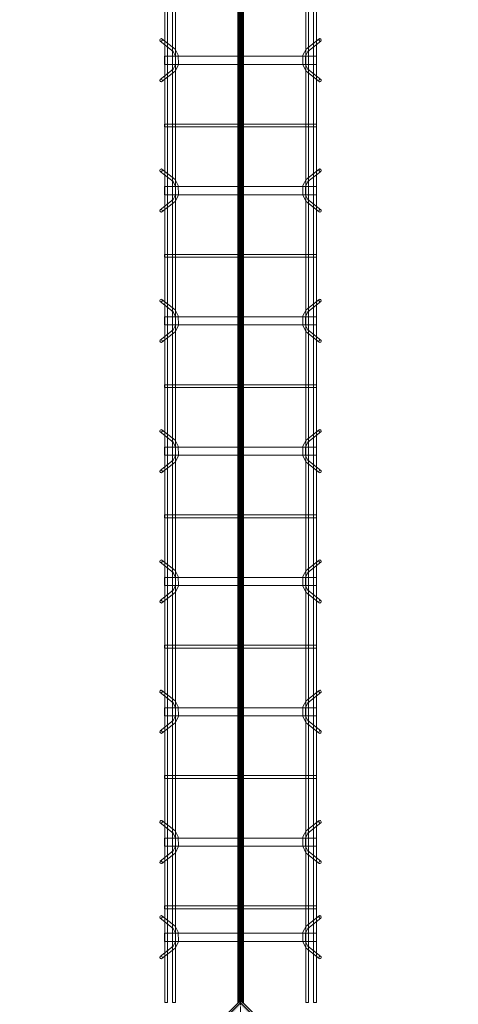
# Model space of a CAD drawing. Header units: inches. Extents: x -4136 to 1945, y -6639 to 12387.
# Tile 323 of 656: x -3175 to -3134, y 10487 to 10578. Entities that reach past the tile are written whole.
import ezdxf

# ---------------------------------------------------------------- set-up
doc = ezdxf.new("R2010")
doc.units = ezdxf.units.IN
doc.header["$MEASUREMENT"] = 0
doc.linetypes.add('Línea de rejilla', pattern=[0.875, 0.5, -0.125, 0.125, -0.125])
for name, color, linetype, lineweight in [('A-FLOR', 7, 'Continuous', 9), ('A-GENM', 7, 'Continuous', 9), ('S-BEAM', 7, 'Continuous', 9), ('S-GRID', 7, 'Continuous', 9)]:
    doc.layers.add(name, color=color, linetype=linetype, lineweight=lineweight)

# ---------------------------------------------------------------- blocks, each defined once
blk = doc.blocks.new('Dowel bar assembly - Dowel bar assembly-675476-SLAB ON GROUND JOINTS')
at = {"layer": 'S-BEAM', "color": 253, "true_color": 0xaaaaaa}
for p, q in [((308.765, 1.979), (0, 1.979)), ((220.024, 2.232), (220.973, 1.033)), ((221.175, 1.192), (220.225, 2.392)), ((221.625, 1.99), (221.625, -12.01)), ((222.375, 1.99), (221.625, 1.99)), ((221.625, 1.99), (222.375, 1.99)), ((222.375, -12.01), (222.375, 1.99)), ((223.761, 2.392), (222.811, 1.192)), ((223.013, 1.033), (223.962, 2.232)), ((227.871, 1.99), (227.871, -12.01)), ((228.129, 1.99), (227.871, 1.99)), ((227.871, 1.99), (228.129, 1.99)), ((228.129, -12.01), (228.129, 1.99)), ((232.024, 2.232), (232.973, 1.033)), ((233.175, 1.192), (232.225, 2.392)), ((233.625, 1.99), (233.625, -12.01)), ((234.375, 1.99), (233.625, 1.99)), ((233.625, 1.99), (234.375, 1.99)), ((234.375, -12.01), (234.375, 1.99)), ((235.761, 2.392), (234.811, 1.192)), ((235.013, 1.033), (235.962, 2.232)), ((239.871, 1.99), (239.871, -12.01)), ((240.129, 1.99), (239.871, 1.99)), ((239.871, 1.99), (240.129, 1.99)), ((240.129, -12.01), (240.129, 1.99)), ((244.024, 2.232), (244.973, 1.033)), ((245.175, 1.192), (244.225, 2.392)), ((245.625, 1.99), (245.625, -12.01)), ((246.375, 1.99), (245.625, 1.99)), ((245.625, 1.99), (246.375, 1.99)), ((246.375, -12.01), (246.375, 1.99)), ((247.761, 2.392), (246.811, 1.192)), ((247.013, 1.033), (247.962, 2.232)), ((251.871, 1.99), (251.871, -12.01)), ((252.129, 1.99), (251.871, 1.99)), ((251.871, 1.99), (252.129, 1.99)), ((252.129, -12.01), (252.129, 1.99)), ((256.024, 2.232), (256.973, 1.033)), ((257.175, 1.192), (256.225, 2.392)), ((257.625, 1.99), (257.625, -12.01)), ((258.375, 1.99), (257.625, 1.99)), ((257.625, 1.99), (258.375, 1.99)), ((258.375, -12.01), (258.375, 1.99)), ((259.761, 2.392), (258.811, 1.192)), ((259.013, 1.033), (259.962, 2.232)), ((263.871, 1.99), (263.871, -12.01)), ((264.129, 1.99), (263.871, 1.99)), ((263.871, 1.99), (264.129, 1.99)), ((264.129, -12.01), (264.129, 1.99)), ((268.024, 2.232), (268.973, 1.033)), ((269.175, 1.192), (268.225, 2.392)), ((269.625, 1.99), (269.625, -12.01)), ((270.375, 1.99), (269.625, 1.99)), ((269.625, 1.99), (270.375, 1.99)), ((270.375, -12.01), (270.375, 1.99)), ((271.761, 2.392), (270.811, 1.192)), ((271.013, 1.033), (271.962, 2.232)), ((275.871, 1.99), (275.871, -12.01)), ((276.129, 1.99), (275.871, 1.99)), ((275.871, 1.99), (276.129, 1.99)), ((276.129, -12.01), (276.129, 1.99)), ((280.024, 2.232), (280.973, 1.033)), ((281.175, 1.192), (280.225, 2.392)), ((281.625, 1.99), (281.625, -12.01)), ((282.375, 1.99), (281.625, 1.99)), ((281.625, 1.99), (282.375, 1.99)), ((282.375, -12.01), (282.375, 1.99)), ((283.761, 2.392), (282.811, 1.192)), ((283.013, 1.033), (283.962, 2.232)), ((287.871, 1.99), (287.871, -12.01)), ((288.129, 1.99), (287.871, 1.99)), ((287.871, 1.99), (288.129, 1.99)), ((288.129, -12.01), (288.129, 1.99)), ((292.024, 2.232), (292.973, 1.033)), ((293.175, 1.192), (292.225, 2.392)), ((293.625, 1.99), (293.625, -12.01)), ((294.375, 1.99), (293.625, 1.99)), ((293.625, 1.99), (294.375, 1.99)), ((294.375, -12.01), (294.375, 1.99)), ((295.761, 2.392), (294.811, 1.192)), ((295.013, 1.033), (295.962, 2.232)), ((299.871, 1.99), (299.871, -12.01)), ((300.129, 1.99), (299.871, 1.99)), ((299.871, 1.99), (300.129, 1.99)), ((300.129, -12.01), (300.129, 1.99)), ((300.789, 2.232), (301.738, 1.033)), ((301.94, 1.192), (300.99, 2.392)), ((302.39, 1.99), (302.39, -12.01)), ((303.14, 1.99), (302.39, 1.99)), ((302.39, 1.99), (303.14, 1.99)), ((303.14, -12.01), (303.14, 1.99)), ((304.526, 2.392), (303.576, 1.192)), ((303.778, 1.033), (304.727, 2.232)), ((308.765, 1.979), (308.765, 1.722)), ((308.765, 1.722), (308.765, 1.979)), ((0, 1.722), (308.765, 1.722)), ((308.765, 1.246), (0, 1.246)), ((0, 0.988), (308.765, 0.988)), ((308.765, 0.988), (308.765, 1.246)), ((308.765, 1.246), (308.765, 0.988)), ((308.765, -11.015), (0, -11.015)), ((0, -11.273), (308.765, -11.273)), ((308.765, -11.742), (0, -11.742)), ((220.973, -11.053), (220.024, -12.253)), ((220.225, -12.412), (221.175, -11.213)), ((222.811, -11.213), (223.761, -12.412)), ((223.962, -12.253), (223.013, -11.053)), ((232.973, -11.053), (232.024, -12.253)), ((232.225, -12.412), (233.175, -11.213)), ((234.811, -11.213), (235.761, -12.412)), ((235.962, -12.253), (235.013, -11.053)), ((244.973, -11.053), (244.024, -12.253)), ((244.225, -12.412), (245.175, -11.213)), ((246.811, -11.213), (247.761, -12.412)), ((247.962, -12.253), (247.013, -11.053)), ((256.973, -11.053), (256.024, -12.253)), ((256.225, -12.412), (257.175, -11.213)), ((258.811, -11.213), (259.761, -12.412)), ((259.962, -12.253), (259.013, -11.053)), ((268.973, -11.053), (268.024, -12.253)), ((268.225, -12.412), (269.175, -11.213)), ((270.811, -11.213), (271.761, -12.412)), ((271.962, -12.253), (271.013, -11.053)), ((280.973, -11.053), (280.024, -12.253)), ((280.225, -12.412), (281.175, -11.213)), ((282.811, -11.213), (283.761, -12.412)), ((283.962, -12.253), (283.013, -11.053)), ((292.973, -11.053), (292.024, -12.253)), ((292.225, -12.412), (293.175, -11.213)), ((294.811, -11.213), (295.761, -12.412)), ((295.962, -12.253), (295.013, -11.053)), ((301.738, -11.053), (300.789, -12.253)), ((300.99, -12.412), (301.94, -11.213)), ((303.576, -11.213), (304.526, -12.412)), ((304.727, -12.253), (303.778, -11.053)), ((308.765, -11.273), (308.765, -11.015)), ((308.765, -11.015), (308.765, -11.273)), ((308.765, -12), (308.765, -11.742)), ((308.765, -11.742), (308.765, -12)), ((0, -12), (308.765, -12)), ((222.375, -12.01), (221.625, -12.01)), ((221.625, -12.01), (222.375, -12.01)), ((228.129, -12.01), (227.871, -12.01)), ((227.871, -12.01), (228.129, -12.01)), ((234.375, -12.01), (233.625, -12.01)), ((233.625, -12.01), (234.375, -12.01)), ((240.129, -12.01), (239.871, -12.01)), ((239.871, -12.01), (240.129, -12.01)), ((246.375, -12.01), (245.625, -12.01)), ((245.625, -12.01), (246.375, -12.01)), ((252.129, -12.01), (251.871, -12.01)), ((251.871, -12.01), (252.129, -12.01)), ((258.375, -12.01), (257.625, -12.01)), ((257.625, -12.01), (258.375, -12.01)), ((264.129, -12.01), (263.871, -12.01)), ((263.871, -12.01), (264.129, -12.01)), ((270.375, -12.01), (269.625, -12.01)), ((269.625, -12.01), (270.375, -12.01)), ((276.129, -12.01), (275.871, -12.01)), ((275.871, -12.01), (276.129, -12.01)), ((282.375, -12.01), (281.625, -12.01)), ((281.625, -12.01), (282.375, -12.01)), ((288.129, -12.01), (287.871, -12.01)), ((287.871, -12.01), (288.129, -12.01)), ((294.375, -12.01), (293.625, -12.01)), ((293.625, -12.01), (294.375, -12.01)), ((300.129, -12.01), (299.871, -12.01)), ((299.871, -12.01), (300.129, -12.01)), ((303.14, -12.01), (302.39, -12.01)), ((302.39, -12.01), (303.14, -12.01))]:
    blk.add_line(p, q, dxfattribs=at)
at = {"layer": 'S-BEAM', "color": 253, "true_color": 0xaaaaaa, "flags": 128}
for points in [[(220.973, 1.033), (221.526, 0.731), (222.387, 0.715), (222.972, 0.987), (223.013, 1.033)], [(221.175, 1.192), (221.625, 0.972), (222.382, 0.977), (222.811, 1.192)], [(232.973, 1.033), (233.526, 0.731), (234.387, 0.715), (234.972, 0.987), (235.013, 1.033)], [(233.175, 1.192), (233.625, 0.972), (234.382, 0.977), (234.811, 1.192)], [(244.973, 1.033), (245.526, 0.731), (246.387, 0.715), (246.972, 0.987), (247.013, 1.033)], [(245.175, 1.192), (245.625, 0.972), (246.382, 0.977), (246.811, 1.192)], [(256.973, 1.033), (257.526, 0.731), (258.387, 0.715), (258.972, 0.987), (259.013, 1.033)], [(257.175, 1.192), (257.625, 0.972), (258.382, 0.977), (258.811, 1.192)], [(268.973, 1.033), (269.526, 0.731), (270.387, 0.715), (270.972, 0.987), (271.013, 1.033)], [(269.175, 1.192), (269.625, 0.972), (270.382, 0.977), (270.811, 1.192)], [(280.973, 1.033), (281.526, 0.731), (282.387, 0.715), (282.972, 0.987), (283.013, 1.033)], [(281.175, 1.192), (281.625, 0.972), (282.382, 0.977), (282.811, 1.192)], [(292.973, 1.033), (293.526, 0.731), (294.387, 0.715), (294.972, 0.987), (295.013, 1.033)], [(293.175, 1.192), (293.625, 0.972), (294.382, 0.977), (294.811, 1.192)], [(301.738, 1.033), (302.291, 0.731), (303.152, 0.715), (303.737, 0.987), (303.778, 1.033)], [(301.94, 1.192), (302.39, 0.972), (303.147, 0.977), (303.576, 1.192)], [(220.973, -11.053), (221.526, -10.751), (222.387, -10.736), (222.972, -11.007), (223.013, -11.053)], [(232.973, -11.053), (233.526, -10.751), (234.387, -10.736), (234.972, -11.007), (235.013, -11.053)], [(244.973, -11.053), (245.526, -10.751), (246.387, -10.736), (246.972, -11.007), (247.013, -11.053)], [(256.973, -11.053), (257.526, -10.751), (258.387, -10.736), (258.972, -11.007), (259.013, -11.053)], [(268.973, -11.053), (269.526, -10.751), (270.387, -10.736), (270.972, -11.007), (271.013, -11.053)], [(280.973, -11.053), (281.526, -10.751), (282.387, -10.736), (282.972, -11.007), (283.013, -11.053)], [(292.973, -11.053), (293.526, -10.751), (294.387, -10.736), (294.972, -11.007), (295.013, -11.053)], [(301.738, -11.053), (302.291, -10.751), (303.152, -10.736), (303.737, -11.007), (303.778, -11.053)], [(221.175, -11.213), (221.625, -10.993), (222.382, -10.997), (222.811, -11.213)], [(233.175, -11.213), (233.625, -10.993), (234.382, -10.997), (234.811, -11.213)], [(245.175, -11.213), (245.625, -10.993), (246.382, -10.997), (246.811, -11.213)], [(257.175, -11.213), (257.625, -10.993), (258.382, -10.997), (258.811, -11.213)], [(269.175, -11.213), (269.625, -10.993), (270.382, -10.997), (270.811, -11.213)], [(281.175, -11.213), (281.625, -10.993), (282.382, -10.997), (282.811, -11.213)], [(293.175, -11.213), (293.625, -10.993), (294.382, -10.997), (294.811, -11.213)], [(301.94, -11.213), (302.39, -10.993), (303.147, -10.997), (303.576, -11.213)]]:
    blk.add_lwpolyline(points, dxfattribs=at)
at = {"layer": 'S-BEAM', "color": 253, "true_color": 0xaaaaaa}
for centre, major_axis, start_param, end_param in [((220.125, 2.312), (0.101, 0.08), 5.709265, 8.850858), ((220.125, 2.312), (0.101, 0.08), 2.567673, 5.709265), ((223.862, 2.312), (-0.101, 0.08), 3.715513, 6.857105), ((223.862, 2.312), (-0.101, 0.08), 0.57392, 3.715513), ((232.125, 2.312), (0.101, 0.08), 5.709265, 8.850858), ((232.125, 2.312), (0.101, 0.08), 2.567673, 5.709265), ((235.862, 2.312), (-0.101, 0.08), 3.715513, 6.857105), ((235.862, 2.312), (-0.101, 0.08), 0.57392, 3.715513), ((244.125, 2.312), (0.101, 0.08), 5.709265, 8.850858), ((244.125, 2.312), (0.101, 0.08), 2.567673, 5.709265), ((247.862, 2.312), (-0.101, 0.08), 3.715513, 6.857105), ((247.862, 2.312), (-0.101, 0.08), 0.57392, 3.715513), ((256.125, 2.312), (0.101, 0.08), 5.709265, 8.850858), ((256.125, 2.312), (0.101, 0.08), 2.567673, 5.709265), ((259.862, 2.312), (-0.101, 0.08), 3.715513, 6.857105), ((259.862, 2.312), (-0.101, 0.08), 0.57392, 3.715513), ((268.125, 2.312), (0.101, 0.08), 5.709265, 8.850858), ((268.125, 2.312), (0.101, 0.08), 2.567673, 5.709265), ((271.862, 2.312), (-0.101, 0.08), 3.715513, 6.857105), ((271.862, 2.312), (-0.101, 0.08), 0.57392, 3.715513), ((280.125, 2.312), (0.101, 0.08), 5.709265, 8.850858), ((280.125, 2.312), (0.101, 0.08), 2.567673, 5.709265), ((283.862, 2.312), (-0.101, 0.08), 3.715513, 6.857105), ((283.862, 2.312), (-0.101, 0.08), 0.57392, 3.715513), ((292.125, 2.312), (0.101, 0.08), 5.709265, 8.850858), ((292.125, 2.312), (0.101, 0.08), 2.567673, 5.709265), ((295.862, 2.312), (-0.101, 0.08), 3.715513, 6.857105), ((295.862, 2.312), (-0.101, 0.08), 0.57392, 3.715513), ((300.889, 2.312), (0.101, 0.08), 5.709265, 8.850858), ((300.889, 2.312), (0.101, 0.08), 2.567673, 5.709265), ((304.626, 2.312), (-0.101, 0.08), 3.715513, 6.857105), ((304.626, 2.312), (-0.101, 0.08), 0.57392, 3.715513), ((220.125, -12.332), (-0.101, 0.08), 3.715513, 6.857105), ((220.125, -12.332), (-0.101, 0.08), 0.57392, 3.715513), ((223.862, -12.332), (0.101, 0.08), 5.709265, 8.850858), ((223.862, -12.332), (0.101, 0.08), 2.567673, 5.709265), ((232.125, -12.332), (-0.101, 0.08), 3.715513, 6.857105), ((232.125, -12.332), (-0.101, 0.08), 0.57392, 3.715513), ((235.862, -12.332), (0.101, 0.08), 5.709265, 8.850858), ((235.862, -12.332), (0.101, 0.08), 2.567673, 5.709265), ((244.125, -12.332), (-0.101, 0.08), 3.715513, 6.857105), ((244.125, -12.332), (-0.101, 0.08), 0.57392, 3.715513), ((247.862, -12.332), (0.101, 0.08), 5.709265, 8.850858), ((247.862, -12.332), (0.101, 0.08), 2.567673, 5.709265), ((256.125, -12.332), (-0.101, 0.08), 3.715513, 6.857105), ((256.125, -12.332), (-0.101, 0.08), 0.57392, 3.715513), ((259.862, -12.332), (0.101, 0.08), 5.709265, 8.850858), ((259.862, -12.332), (0.101, 0.08), 2.567673, 5.709265), ((268.125, -12.332), (-0.101, 0.08), 3.715513, 6.857105), ((268.125, -12.332), (-0.101, 0.08), 0.57392, 3.715513), ((271.862, -12.332), (0.101, 0.08), 5.709265, 8.850858), ((271.862, -12.332), (0.101, 0.08), 2.567673, 5.709265), ((280.125, -12.332), (-0.101, 0.08), 3.715513, 6.857105), ((280.125, -12.332), (-0.101, 0.08), 0.57392, 3.715513), ((283.862, -12.332), (0.101, 0.08), 5.709265, 8.850858), ((283.862, -12.332), (0.101, 0.08), 2.567673, 5.709265), ((292.125, -12.332), (-0.101, 0.08), 3.715513, 6.857105), ((292.125, -12.332), (-0.101, 0.08), 0.57392, 3.715513), ((295.862, -12.332), (0.101, 0.08), 5.709265, 8.850858), ((295.862, -12.332), (0.101, 0.08), 2.567673, 5.709265), ((300.889, -12.332), (-0.101, 0.08), 3.715513, 6.857105), ((300.889, -12.332), (-0.101, 0.08), 0.57392, 3.715513), ((304.626, -12.332), (0.101, 0.08), 5.709265, 8.850858), ((304.626, -12.332), (0.101, 0.08), 2.567673, 5.709265)]:
    blk.add_ellipse(centre, major_axis=major_axis, ratio=0.816528, start_param=start_param, end_param=end_param, dxfattribs=at)

msp = doc.modelspace()

# ---------------------------------------------------------------- hatches: boundary and pattern name
at = {"layer": 'A-GENM', "true_color": 0x0000ff}
for points in [[(-3154.58036, 10487.39812), (-3154.58036, 10796.23067), (-3154.32374, 10795.97404), (-3154.15717, 10796.14062), (-3154.15717, 10487.48818), (-3154.32374, 10487.65475)], [(-3154.52059, 10487.4579), (-3154.52059, 10796.1709), (-3154.32374, 10795.97404), (-3154.21238, 10796.0854), (-3154.12689, 10796.1709), (-3154.12689, 10487.4579), (-3154.21238, 10487.54339), (-3154.32374, 10487.65475)], [(-3154.50273, 10487.47576), (-3154.50273, 10796.15304), (-3154.32374, 10795.97404), (-3154.15869, 10796.13909), (-3154.15869, 10487.4897), (-3154.32374, 10487.65475)], [(-3154.49348, 10487.485), (-3154.49348, 10796.14379), (-3154.32374, 10795.97404), (-3154.07181, 10796.22598), (-3154.07181, 10487.40282), (-3154.32374, 10487.65475)], [(-3154.2803, 10487.61131), (-3154.2803, 10796.01748), (-3154.07029, 10796.2275), (-3154.07029, 10487.4013)], [(-3154.32374, 10487.65475), (-3154.36718, 10487.61131), (-3154.36718, 10796.01748), (-3154.32374, 10795.97404), (-3154.2803, 10796.01748), (-3154.2803, 10487.61131)]]:
    msp.add_hatch(color=5, dxfattribs=at).paths.add_polyline_path(points, flags=0)
at = {"layer": 'A-GENM', "true_color": 0xff0000}
for points in [[(-3154.32374, 10487.65475), (-3154.12689, 10487.4579), (-3154.10103, 10487.43204), (-3154.32374, 10487.20933), (-3174.34367, 10467.1894), (-3174.45502, 10467.07804), (-3174.67773, 10467.30075), (-3174.59224, 10467.38625), (-3154.52059, 10487.4579)], [(-3154.32374, 10487.65475), (-3154.2803, 10487.61131), (-3154.10103, 10487.43204), (-3154.32374, 10487.20933), (-3174.34367, 10467.1894), (-3174.45502, 10467.07804), (-3174.67773, 10467.30075), (-3154.36718, 10487.61131)], [(-3134.19245, 10467.07804), (-3134.30381, 10467.1894), (-3154.32374, 10487.20933), (-3154.10103, 10487.43204), (-3134.05524, 10467.38625), (-3133.96974, 10467.30075)], [(-3134.19245, 10467.07804), (-3134.30381, 10467.1894), (-3154.32374, 10487.20933), (-3154.10103, 10487.43204), (-3133.96974, 10467.30075)]]:
    msp.add_hatch(color=1, dxfattribs=at).paths.add_polyline_path(points, flags=0)

# ---------------------------------------------------------------- linework, layer by layer
at = {"layer": 'A-FLOR'}
for p, q in [((-3174.56638, 10467.1894), (-3154.32374, 10487.43204)), ((-3154.32374, 10487.43204), (-3134.0811, 10467.1894))]:
    msp.add_line(p, q, dxfattribs=at)
at = {"layer": 'A-GENM', "color": 5, "true_color": 0x0000ff}
for p, q in [((-3154.58036, 10487.39812), (-3154.58036, 10796.23067)), ((-3154.52059, 10487.4579), (-3154.52059, 10796.1709)), ((-3154.52059, 10796.1709), (-3154.52059, 10487.4579)), ((-3154.50273, 10796.15304), (-3154.50273, 10487.47576)), ((-3154.49348, 10487.485), (-3154.49348, 10796.14379)), ((-3154.48122, 10796.13152), (-3154.48122, 10487.49727)), ((-3154.48122, 10796.13152), (-3154.48122, 10487.49727)), ((-3154.16626, 10487.49727), (-3154.16626, 10796.13152)), ((-3154.16626, 10487.49727), (-3154.16626, 10796.13152)), ((-3154.15869, 10487.4897), (-3154.15869, 10796.13909)), ((-3154.15717, 10487.48818), (-3154.15717, 10796.14062)), ((-3154.12689, 10796.1709), (-3154.12689, 10487.4579)), ((-3154.12689, 10796.1709), (-3154.12689, 10487.4579)), ((-3154.07181, 10487.40282), (-3154.07181, 10796.22598)), ((-3154.07029, 10487.4013), (-3154.07029, 10796.2275)), ((-3154.41585, 10796.06616), (-3154.41585, 10487.56264)), ((-3154.36718, 10487.61131), (-3154.36718, 10796.01748)), ((-3154.2803, 10796.01748), (-3154.2803, 10487.61131)), ((-3154.32374, 10487.65475), (-3154.58036, 10487.39812)), ((-3154.58036, 10487.39812), (-3154.32374, 10487.65475)), ((-3154.48122, 10487.49727), (-3154.52059, 10487.4579)), ((-3154.50273, 10487.47576), (-3154.32374, 10487.65475)), ((-3154.50273, 10487.47576), (-3154.41585, 10487.56264)), ((-3154.32374, 10487.65475), (-3154.49348, 10487.485)), ((-3154.49348, 10487.485), (-3154.32374, 10487.65475)), ((-3154.32374, 10487.65475), (-3154.41585, 10487.56264)), ((-3154.32374, 10487.65475), (-3154.36718, 10487.61131)), ((-3154.36718, 10487.61131), (-3154.32374, 10487.65475)), ((-3154.07029, 10487.4013), (-3154.32374, 10487.65475)), ((-3154.32374, 10487.65475), (-3154.07181, 10487.40282)), ((-3154.32374, 10487.65475), (-3154.15869, 10487.4897)), ((-3154.15869, 10487.4897), (-3154.32374, 10487.65475)), ((-3154.32374, 10487.65475), (-3154.15717, 10487.48818)), ((-3154.15717, 10487.48818), (-3154.32374, 10487.65475)), ((-3154.32374, 10487.65475), (-3154.2803, 10487.61131)), ((-3154.07181, 10487.40282), (-3154.32374, 10487.65475)), ((-3154.2803, 10487.61131), (-3154.07029, 10487.4013)), ((-3154.16626, 10487.49727), (-3154.12689, 10487.4579))]:
    msp.add_line(p, q, dxfattribs=at)
at = {"layer": 'A-GENM', "color": 1, "true_color": 0xff0000}
for p, q in [((-3174.67773, 10467.30075), (-3154.36718, 10487.61131)), ((-3154.50273, 10487.47576), (-3174.67773, 10467.30075)), ((-3174.63161, 10467.34688), (-3154.48122, 10487.49727)), ((-3154.52059, 10487.4579), (-3174.59224, 10467.38625)), ((-3154.41585, 10487.56264), (-3154.50273, 10487.47576)), ((-3154.32374, 10487.65475), (-3154.41585, 10487.56264)), ((-3154.36718, 10487.61131), (-3154.32374, 10487.65475)), ((-3154.32374, 10487.65475), (-3154.2803, 10487.61131)), ((-3154.10103, 10487.43204), (-3154.32374, 10487.65475)), ((-3154.2803, 10487.61131), (-3154.10103, 10487.43204)), ((-3154.10103, 10487.43204), (-3154.16626, 10487.49727)), ((-3154.12689, 10487.4579), (-3154.10103, 10487.43204)), ((-3154.10103, 10487.43204), (-3134.01587, 10467.34688)), ((-3134.05524, 10467.38625), (-3154.10103, 10487.43204)), ((-3154.10103, 10487.43204), (-3133.96974, 10467.30075)), ((-3133.96974, 10467.30075), (-3154.10103, 10487.43204))]:
    msp.add_line(p, q, dxfattribs=at)
at = {"layer": 'S-GRID', "color": 253, "linetype": 'Línea de rejilla', "true_color": 0xaaaaaa}
msp.add_line((-3154.32374, 9772.6103), (-3154.32374, 12288.55505), dxfattribs=at)

# ---------------------------------------------------------------- block references
at = {"layer": 'S-BEAM', "color": 253, "true_color": 0xaaaaaa, "rotation": 269.9999999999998}
msp.add_blockref('Dowel bar assembly - Dowel bar assembly-675476-SLAB ON GROUND JOINTS', (-3149.31354, 10796.2402), dxfattribs=at)

doc.saveas('drawing.dxf')
